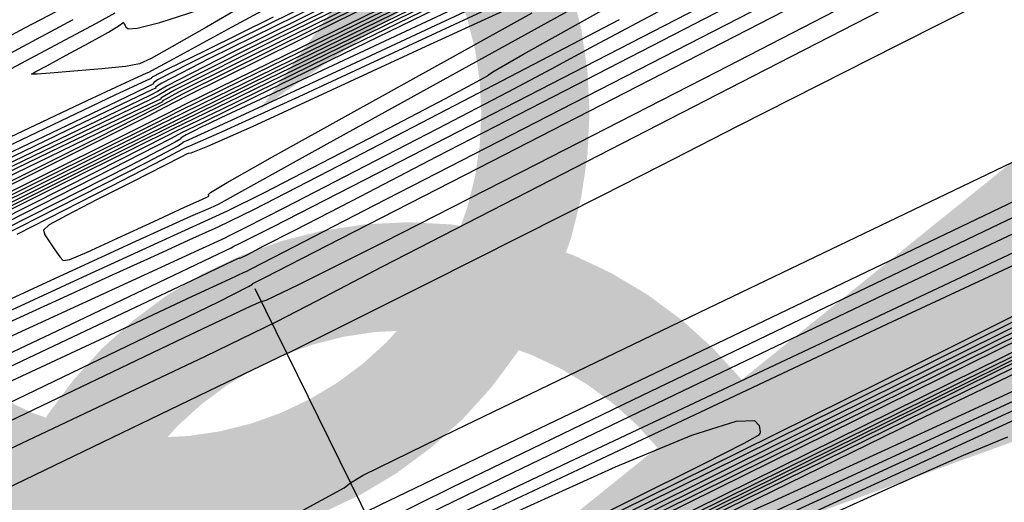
# Model space of a CAD drawing. Extents: x 3249832 to 3255657, y 13789405 to 13793316.
# Tile 586 of 656: x 3255015 to 3255038, y 13790643 to 13790654. Entities that reach past the tile are written whole.
import ezdxf

# ---------------------------------------------------------------- set-up
doc = ezdxf.new("R2010")
doc.units = 0
doc.header["$LTSCALE"] = 100
doc.header["$MEASUREMENT"] = 0
doc.linetypes.add('DASHED', pattern=[0.75, 0.5, -0.25])
for name, color, linetype in [('GRATIO_CON', 10, 'CONTINUOUS'), ('GRATIO_ICON', 7, 'CONTINUOUS'), ('PLAN', 7, 'CONTINUOUS'), ('TARGETS_EAST', 7, 'CONTINUOUS')]:
    doc.layers.add(name, color=color, linetype=linetype)
doc.styles.add('Gratio_032316_contours$0$symbol', font='symbol.shx')
doc.linetypes.add('Gratio_032316_contours$0$DEPRESSION', pattern='A,0.3,["%",Gratio_032316_contours$0$symbol,S=0.05,R=180,X=0,Y=0],0.0001', length=0.3001)

# ---------------------------------------------------------------- blocks, each defined once
blk = doc.blocks.new('Gratio_032316_contours')
at = {"layer": 'GRATIO_CON', "color": 5, "linetype": 'Continuous', "flags": 128}
for points in [[(3255084.767, 13790684.486), (3255068.008, 13790676.213), (3255048.262, 13790666.522), (3255031.47, 13790658.293), (3255022.089, 13790653.689), (3255018.637, 13790651.983), (3255018.148, 13790651.729), (3255017.752, 13790651.522), (3255014.963, 13790650.127), (3255007.387, 13790646.348), (3254993.824, 13790639.586), (3254977.83, 13790631.62), (3254964.15, 13790624.82), (3254956.35, 13790620.974), (3254953.285, 13790619.522)], [(3255085.443, 13790685.022), (3255077.18, 13790680.862), (3255062.319, 13790673.526), (3255044.81, 13790664.932), (3255029.921, 13790657.633), (3255021.604, 13790653.545), (3255018.545, 13790652.027), (3255018.114, 13790651.797), (3255017.927, 13790651.692), (3255016.591, 13790651.021), (3255012.961, 13790649.209), (3255006.463, 13790645.969), (3254998.799, 13790642.151), (3254992.244, 13790638.893), (3254988.506, 13790637.05), (3254987.038, 13790636.354), (3254986.724, 13790636.257), (3254986.397, 13790636.181), (3254984.67, 13790635.434), (3254980.102, 13790633.296), (3254971.934, 13790629.382), (3254962.143, 13790624.659), (3254953.388, 13790620.426)], [(3255080.199, 13790683.937), (3255079.732, 13790683.525), (3255079.564, 13790683.229), (3255079.558, 13790683.014), (3255079.595, 13790682.845), (3255079.649, 13790682.705), (3255079.716, 13790682.582), (3255079.407, 13790682.278), (3255076.801, 13790680.867), (3255069.594, 13790677.239), (3255056.631, 13790670.84), (3255041.358, 13790663.342), (3255028.372, 13790656.972), (3255021.119, 13790653.402), (3255018.454, 13790652.072), (3255018.08, 13790651.867), (3255018.084, 13790651.855), (3255018.086, 13790651.849), (3255018.087, 13790651.847), (3255017.725, 13790651.671), (3255015.189, 13790650.443), (3255008.306, 13790647.111), (3254995.937, 13790641.123)], [(3255070.384, 13790677.917), (3255068.16, 13790676.712), (3255062.008, 13790673.615), (3255050.943, 13790668.153), (3255037.907, 13790661.752), (3255026.823, 13790656.312), (3255020.635, 13790653.259), (3255018.362, 13790652.118), (3255018.045, 13790651.937), (3255018.05, 13790651.925), (3255018.052, 13790651.92), (3255018.052, 13790651.92), (3255017.76, 13790651.782), (3255015.723, 13790650.8), (3255010.199, 13790648.129), (3255000.243, 13790643.311), (3254988.106, 13790637.439)], [(3254994.535, 13790628.831), (3255004.195, 13790633.685), (3255012.259, 13790637.758), (3255018.044, 13790640.703), (3255021.148, 13790642.31), (3255022.279, 13790642.927), (3255022.427, 13790643.045), (3255022.722, 13790643.219), (3255024.864, 13790644.268), (3255030.693, 13790647.078), (3255041.127, 13790652.092), (3255053.386, 13790657.97), (3255063.769, 13790662.93), (3255069.501, 13790665.638), (3255071.538, 13790666.549), (3255071.761, 13790666.569), (3255071.896, 13790666.53), (3255073.035, 13790666.972), (3255076.108, 13790668.364), (3255081.574, 13790670.934)], [(3255090.134, 13790672.269), (3255073.563, 13790664.012), (3255054.005, 13790654.327), (3255037.361, 13790646.103), (3255027.65, 13790641.302), (3255021.364, 13790638.183), (3255013.11, 13790634.082), (3254999.216, 13790627.185), (3254982.884, 13790619.087), (3254969.034, 13790612.234), (3254961.357, 13790608.463), (3254958.627, 13790607.171), (3254958.389, 13790607.146), (3254958.54, 13790607.345), (3254958.393, 13790607.407), (3254957.615, 13790607.137), (3254956.027, 13790606.432), (3254954.078, 13790605.535)], [(3254995.333, 13790628.657), (3255002.15, 13790632.1), (3255010.283, 13790636.165), (3255017.233, 13790639.624), (3255021.121, 13790641.557), (3255022.555, 13790642.267), (3255022.762, 13790642.367), (3255022.764, 13790642.366), (3255022.765, 13790642.365), (3255022.766, 13790642.366), (3255023.114, 13790642.533), (3255025.549, 13790643.701), (3255032.159, 13790646.871), (3255043.986, 13790652.538), (3255057.903, 13790659.181), (3255069.735, 13790664.774), (3255076.411, 13790667.832), (3255079.274, 13790669.033), (3255080.766, 13790669.597)], [(3255080.208, 13790667.47), (3255066.118, 13790660.448), (3255049.489, 13790652.212), (3255035.338, 13790645.216), (3255027.154, 13790641.163), (3255022.31, 13790638.751), (3255016.645, 13790635.928), (3255007.249, 13790631.26), (3254996.203, 13790625.781)], [(3255052.338, 13790669.194), (3255050.877, 13790668.403), (3255046.835, 13790666.368), (3255039.566, 13790662.779), (3255031.003, 13790658.572), (3255023.725, 13790654.992), (3255019.665, 13790652.975), (3255018.177, 13790652.214), (3255017.971, 13790652.088), (3255017.826, 13790652.01), (3255016.791, 13790651.514), (3255013.986, 13790650.164), (3255008.857, 13790647.687), (3255002.17, 13790644.457), (3254995.02, 13790641.009)], [(3255022.173, 13790654.339), (3255019.173, 13790652.849), (3255018.074, 13790652.285), (3255017.924, 13790652.188), (3255017.929, 13790652.175), (3255017.931, 13790652.169), (3255017.931, 13790652.168), (3255017.853, 13790652.134), (3255017.32, 13790651.881), (3255015.876, 13790651.186), (3255013.163, 13790649.876), (3255009.202, 13790647.966), (3255004.111, 13790645.517), (3254998.177, 13790642.673), (3254992.366, 13790639.897)], [(3254993.942, 13790627.314), (3255003.569, 13790632.194), (3255011.751, 13790636.335), (3255016.33, 13790638.661), (3255018.184, 13790639.612), (3255018.954, 13790640.01), (3255019.945, 13790640.51), (3255021.127, 13790641.101), (3255022.137, 13790641.603), (3255022.702, 13790641.884), (3255022.909, 13790641.989), (3255022.936, 13790642.013), (3255023.161, 13790642.14), (3255024.776, 13790642.938), (3255029.175, 13790645.068), (3255037.056, 13790648.855), (3255046.332, 13790653.287), (3255054.22, 13790657.016)], [(3255058.673, 13790656.885), (3255044.972, 13790650.098), (3255033.314, 13790644.329), (3255026.658, 13790641.024), (3255023.255, 13790639.319), (3255020.18, 13790637.775), (3255015.282, 13790635.334), (3255009.522, 13790632.475), (3255004.637, 13790630.057), (3255001.929, 13790628.726), (3255000.966, 13790628.271), (3255000.882, 13790628.262), (3255000.82, 13790628.277), (3254999.962, 13790627.908), (3254997.5, 13790626.755), (3254993.026, 13790624.614)], [(3255024.098, 13790655.396), (3255020.621, 13790653.685), (3255018.68, 13790652.722), (3255017.97, 13790652.356), (3255017.874, 13790652.292), (3255017.878, 13790652.281), (3255017.881, 13790652.273), (3255017.882, 13790652.268), (3255017.878, 13790652.263), (3255017.848, 13790652.248), (3255017.767, 13790652.209), (3255017.469, 13790652.066), (3255016.234, 13790651.474), (3255013.202, 13790650.025), (3255007.958, 13790647.52), (3255001.857, 13790644.608), (3254996.7, 13790642.152), (3254993.833, 13790640.799)], [(3254994.595, 13790642.68), (3254999.4, 13790645.253), (3255005.07, 13790648.281), (3255009.897, 13790650.861), (3255012.603, 13790652.31), (3255013.609, 13790652.854), (3255013.764, 13790652.944), (3255013.791, 13790652.964), (3255013.925, 13790653.039), (3255014.278, 13790653.227), (3255014.905, 13790653.558), (3255015.641, 13790653.948)], [(3254995.587, 13790627.779), (3254998.929, 13790629.517), (3255004.987, 13790632.603), (3255012.14, 13790636.225), (3255018.231, 13790639.298), (3255021.637, 13790641.012), (3255022.894, 13790641.642), (3255023.072, 13790641.736), (3255023.183, 13790641.803), (3255023.988, 13790642.208), (3255026.185, 13790643.279), (3255030.124, 13790645.176), (3255034.761, 13790647.393), (3255038.705, 13790649.258), (3255041.036, 13790650.327), (3255042.73, 13790651.076), (3255045.234, 13790652.212), (3255049.538, 13790654.216), (3255054.79, 13790656.683)], [(3255051.228, 13790653.322), (3255040.455, 13790647.983), (3255031.291, 13790643.442), (3255026.162, 13790640.885), (3255024.201, 13790639.887), (3255023.714, 13790639.621), (3255023.315, 13790639.408), (3255022.841, 13790639.168), (3255022.438, 13790638.968), (3255022.214, 13790638.858), (3255022.135, 13790638.821), (3255022.128, 13790638.82), (3255021.96, 13790638.742), (3255020.747, 13790638.159), (3255017.443, 13790636.564), (3255011.525, 13790633.705), (3255004.555, 13790630.345), (3254998.619, 13790627.5), (3254995.188, 13790625.89)], [(3255020.646, 13790653.808), (3255019.068, 13790653.032), (3255018.188, 13790652.595), (3255017.866, 13790652.429), (3255017.823, 13790652.4), (3255017.824, 13790652.395), (3255017.825, 13790652.392), (3255017.824, 13790652.392), (3255017.717, 13790652.344), (3255016.985, 13790652), (3255015.004, 13790651.058), (3255011.463, 13790649.37)], [(3255013.902, 13790652.623), (3255016.021, 13790653.755)], [(3255014.593, 13790636.667), (3255019.381, 13790639.205), (3255022.135, 13790640.66), (3255023.149, 13790641.197), (3255023.295, 13790641.274), (3255023.371, 13790641.312), (3255023.901, 13790641.563), (3255025.337, 13790642.241), (3255027.955, 13790643.476), (3255031.322, 13790645.063), (3255034.834, 13790646.714), (3255037.959, 13790648.175)], [(3255040.505, 13790648.273), (3255036.338, 13790646.196), (3255031.42, 13790643.758), (3255027.236, 13790641.685), (3255024.901, 13790640.52), (3255024.044, 13790640.082), (3255023.926, 13790640.008), (3255023.921, 13790639.993), (3255023.862, 13790639.955), (3255023.695, 13790639.868), (3255023.395, 13790639.719), (3255023.041, 13790639.547), (3255022.74, 13790639.403), (3255022.43, 13790639.258), (3255021.387, 13790638.78), (3255018.716, 13790637.555), (3255014.101, 13790635.445)]]:
    blk.add_lwpolyline(points, dxfattribs=at)
at = {"layer": 'GRATIO_CON', "color": 1, "linetype": 'Continuous', "flags": 128}
for points in [[(3255084.685, 13790684.141), (3255073.581, 13790678.712), (3255058.299, 13790671.233), (3255042.002, 13790663.256), (3255028.692, 13790656.739), (3255021.317, 13790653.122), (3255018.602, 13790651.785), (3255018.216, 13790651.588), (3255017.769, 13790651.361), (3255014.633, 13790649.797), (3255006.12, 13790645.552), (3254990.887, 13790637.956), (3254972.969, 13790629.014), (3254957.745, 13790621.4), (3254949.2, 13790617.097)], [(3254994.372, 13790633.216), (3255000.989, 13790636.395), (3255008.871, 13790640.196), (3255015.602, 13790643.447), (3255019.366, 13790645.267), (3255020.754, 13790645.938), (3255020.954, 13790646.034), (3255021.009, 13790646.058), (3255021.385, 13790646.242), (3255022.398, 13790646.747), (3255024.213, 13790647.656), (3255026.37, 13790648.741), (3255028.253, 13790649.693), (3255028.253, 13790649.693), (3255029.581, 13790650.371), (3255031.397, 13790651.3), (3255035.081, 13790653.169), (3255041.439, 13790656.382), (3255048.995, 13790660.199), (3255055.703, 13790663.592)], [(3255082.848, 13790683.029), (3255074.791, 13790679.174), (3255064.169, 13790674.006), (3255052.451, 13790668.274), (3255041.049, 13790662.693), (3255031.143, 13790657.843), (3255023.854, 13790654.274), (3255019.909, 13790652.34), (3255018.457, 13790651.624), (3255018.25, 13790651.52), (3255017.885, 13790651.336), (3255015.328, 13790650.061), (3255008.388, 13790646.602), (3254995.971, 13790640.41), (3254981.365, 13790633.121), (3254968.955, 13790626.914), (3254961.941, 13790623.382), (3254958.778, 13790621.76), (3254956.737, 13790620.697), (3254953.718, 13790619.15)], [(3254993.814, 13790634.025), (3255000.596, 13790637.223), (3255008.538, 13790640.977), (3255015.277, 13790644.167), (3255015.277, 13790644.167), (3255019.078, 13790645.973), (3255020.73, 13790646.775), (3255021.651, 13790647.251), (3255023.169, 13790648.04), (3255026.243, 13790649.625), (3255031.737, 13790652.45), (3255039.967, 13790656.679), (3255049.037, 13790661.349), (3255056.502, 13790665.214), (3255060.576, 13790667.367), (3255062.125, 13790668.238), (3255062.678, 13790668.593), (3255063.55, 13790669.091), (3255065.207, 13790669.973), (3255067.9, 13790671.373), (3255071.675, 13790673.32), (3255075.742, 13790675.426), (3255079.101, 13790677.197), (3255081.062, 13790678.289)], [(3255080.998, 13790681.579), (3255079.44, 13790680.978), (3255076.46, 13790679.69), (3255069.675, 13790676.508), (3255057.765, 13790670.753), (3255043.653, 13790663.87), (3255031.322, 13790657.836), (3255023.8, 13790654.152), (3255020.284, 13790652.431), (3255019.016, 13790651.81), (3255018.501, 13790651.557), (3255018.312, 13790651.464), (3255018.284, 13790651.451), (3255018.001, 13790651.31), (3255016.023, 13790650.325), (3255010.656, 13790647.651), (3255001.054, 13790642.863), (3254989.76, 13790637.227)], [(3254990.351, 13790632.896), (3254997.94, 13790636.52), (3255006.828, 13790640.772), (3255014.37, 13790644.381), (3255018.583, 13790646.398), (3255020.137, 13790647.137), (3255020.364, 13790647.232), (3255020.479, 13790647.266), (3255021.219, 13790647.616), (3255023.204, 13790648.61), (3255023.204, 13790648.61), (3255026.742, 13790650.413), (3255030.89, 13790652.542), (3255034.392, 13790654.352), (3255036.346, 13790655.381), (3255037.273, 13790655.891), (3255038.046, 13790656.326), (3255039.465, 13790657.093), (3255042.018, 13790658.437), (3255046.119, 13790660.567), (3255051.859, 13790663.525)], [(3254995.524, 13790636.049), (3254996.589, 13790636.533), (3254998.366, 13790637.356), (3255000.497, 13790638.344), (3255002.324, 13790639.185), (3255003.354, 13790639.642), (3255003.75, 13790639.797), (3255003.836, 13790639.808), (3255003.981, 13790639.858), (3255004.73, 13790640.203), (3255006.669, 13790641.123), (3255010.088, 13790642.757), (3255014.091, 13790644.675), (3255017.486, 13790646.308), (3255019.379, 13790647.228), (3255020.072, 13790647.577), (3255020.167, 13790647.636), (3255020.165, 13790647.643), (3255020.174, 13790647.65), (3255020.2, 13790647.664), (3255020.446, 13790647.79), (3255021.886, 13790648.529), (3255025.691, 13790650.481), (3255032.443, 13790653.944)], [(3255079.941, 13790680.778), (3255077.295, 13790679.548), (3255074.185, 13790678.115), (3255071.509, 13790676.924), (3255069.629, 13790676.149), (3255066.775, 13790674.9), (3255060.647, 13790672.017), (3255049.949, 13790666.842), (3255037.411, 13790660.726), (3255026.768, 13790655.519), (3255026.768, 13790655.519), (3255020.621, 13790652.509), (3255017.032, 13790650.742), (3255012.925, 13790648.699), (3255006.138, 13790645.317), (3254998.156, 13790641.333), (3254991.374, 13790637.942)], [(3255080.634, 13790667.253), (3255069.737, 13790661.867), (3255057.995, 13790656.065), (3255046.683, 13790650.477), (3255036.908, 13790645.651), (3255029.74, 13790642.111), (3255025.863, 13790640.196), (3255024.435, 13790639.489), (3255024.231, 13790639.388), (3255023.731, 13790639.14), (3255020.24, 13790637.4), (3255010.767, 13790632.676), (3254993.818, 13790624.218), (3254973.896, 13790614.253), (3254957.001, 13790605.755), (3254947.618, 13790600.948)], [(3255084.337, 13790668.924), (3255079.201, 13790666.448), (3255070.56, 13790662.19), (3255058.045, 13790656.005), (3255044.4, 13790649.26), (3255033.15, 13790643.697), (3255026.902, 13790640.607), (3255024.601, 13790639.468), (3255024.272, 13790639.305), (3255023.828, 13790639.085), (3255020.729, 13790637.542), (3255012.319, 13790633.349), (3254997.274, 13790625.841), (3254979.591, 13790616.997), (3254964.594, 13790609.453), (3254956.252, 13790605.18), (3254953.097, 13790603.471)], [(3255011.489, 13790644.276), (3255016.159, 13790646.486), (3255018.767, 13790647.722), (3255019.728, 13790648.178), (3255019.866, 13790648.243), (3255019.867, 13790648.241), (3255019.87, 13790648.237), (3255019.872, 13790648.233), (3255019.894, 13790648.242), (3255020.038, 13790648.316), (3255020.428, 13790648.517), (3255021.127, 13790648.875), (3255021.949, 13790649.298), (3255022.65, 13790649.66), (3255023.198, 13790649.946), (3255024.427, 13790650.585), (3255027.385, 13790652.114), (3255032.635, 13790654.826)], [(3255052.531, 13790667.613), (3255050.06, 13790666.519), (3255047.839, 13790665.531), (3255044.054, 13790663.75), (3255037.568, 13790660.613), (3255029.965, 13790656.906), (3255023.511, 13790653.75), (3255023.511, 13790653.75), (3255019.869, 13790651.972), (3255018.3, 13790651.207), (3255017.462, 13790650.797), (3255016.306, 13790650.223), (3255014.948, 13790649.546), (3255013.794, 13790648.969), (3255012.904, 13790648.521), (3255010.943, 13790647.528), (3255006.229, 13790645.145), (3254997.851, 13790640.911), (3254987.987, 13790635.919)], [(3255080.081, 13790665.791), (3255078.136, 13790665.116), (3255076.661, 13790664.68), (3255074.515, 13790663.857), (3255070.728, 13790662.122), (3255065.014, 13790659.353), (3255057.255, 13790655.53), (3255047.696, 13790650.808), (3255038.036, 13790646.033), (3255030.337, 13790642.224), (3255026.094, 13790640.12), (3255024.532, 13790639.342), (3255024.31, 13790639.228), (3255023.923, 13790639.034), (3255021.216, 13790637.685), (3255013.871, 13790634.022), (3255000.731, 13790627.465), (3254985.286, 13790619.74), (3254972.187, 13790613.151), (3254964.887, 13790609.411), (3254962.029, 13790607.866), (3254961.057, 13790607.271), (3254959.921, 13790606.62), (3254958.588, 13790605.87)], [(3254995.251, 13790637.257), (3254996.549, 13790637.828), (3254998.223, 13790638.575), (3255001.023, 13790639.851), (3255004.308, 13790641.356), (3255007.087, 13790642.627), (3255008.619, 13790643.315), (3255009.163, 13790643.544), (3255009.224, 13790643.552), (3255009.288, 13790643.568), (3255009.754, 13790643.778), (3255010.998, 13790644.361), (3255013.206, 13790645.403), (3255015.796, 13790646.628), (3255017.994, 13790647.672), (3255019.22, 13790648.258), (3255019.67, 13790648.478), (3255019.734, 13790648.511), (3255019.848, 13790648.566), (3255020.631, 13790648.962), (3255022.75, 13790650.048), (3255026.54, 13790651.999), (3255030.997, 13790654.303)], [(3255053.202, 13790667.683), (3255047.712, 13790665.122), (3255043.042, 13790662.957), (3255040.275, 13790661.704), (3255038.371, 13790660.847), (3255035.757, 13790659.617), (3255031.377, 13790657.499), (3255026.242, 13790654.995), (3255021.884, 13790652.864), (3255021.884, 13790652.864), (3255019.447, 13790651.675), (3255018.547, 13790651.239), (3255018.417, 13790651.178), (3255018.18, 13790651.058), (3255016.522, 13790650.217), (3255012.02, 13790647.94), (3255003.962, 13790643.867), (3254994.473, 13790639.067)], [(3255082.407, 13790666.461), (3255078.183, 13790664.517), (3255073.275, 13790662.284), (3255069.098, 13790660.449), (3255066.582, 13790659.458), (3255064.693, 13790658.764), (3255061.911, 13790657.578), (3255057.12, 13790655.319), (3255050.828, 13790652.257), (3255043.949, 13790648.871), (3255037.347, 13790645.612), (3255031.672, 13790642.806), (3255027.524, 13790640.75), (3255025.285, 13790639.634), (3255024.462, 13790639.216), (3255024.347, 13790639.15), (3255024.018, 13790638.982), (3255021.704, 13790637.828), (3255015.423, 13790634.696), (3255004.187, 13790629.089), (3254990.981, 13790622.484)], [(3254993.87, 13790636.933), (3254998.516, 13790639.071), (3255002.477, 13790640.899), (3255004.782, 13790641.954), (3255006.207, 13790642.597), (3255007.968, 13790643.394), (3255010.904, 13790644.739), (3255014.354, 13790646.326), (3255017.287, 13790647.676), (3255018.926, 13790648.431), (3255019.53, 13790648.709), (3255019.617, 13790648.749), (3255019.617, 13790648.75), (3255019.617, 13790648.751), (3255019.617, 13790648.751), (3255019.666, 13790648.774), (3255020.002, 13790648.944), (3255020.91, 13790649.409), (3255022.534, 13790650.245), (3255024.444, 13790651.233), (3255026.068, 13790652.079), (3255027.071, 13790652.613), (3255028.067, 13790653.151), (3255029.91, 13790654.128)], [(3255053.617, 13790667.644), (3255050.546, 13790666.233), (3255045.171, 13790663.728), (3255038.888, 13790660.791), (3255033.552, 13790658.302), (3255030.491, 13790656.888), (3255028.903, 13790656.163), (3255027.46, 13790655.484), (3255025.186, 13790654.384), (3255022.52, 13790653.084), (3255020.257, 13790651.978), (3255020.257, 13790651.978), (3255018.992, 13790651.36), (3255018.525, 13790651.132), (3255018.459, 13790651.097), (3255018.268, 13790650.992), (3255016.915, 13790650.297), (3255013.237, 13790648.43), (3255006.651, 13790645.097), (3254998.894, 13790641.171), (3254992.288, 13790637.816)], [(3254995.143, 13790637.87), (3254997.589, 13790638.944), (3255002.024, 13790640.97), (3255007.265, 13790643.389), (3255011.727, 13790645.456), (3255014.248, 13790646.622), (3255015.351, 13790647.128), (3255015.976, 13790647.412), (3255016.859, 13790647.816), (3255017.898, 13790648.292), (3255018.783, 13790648.694), (3255019.371, 13790648.96), (3255020.193, 13790649.364), (3255021.945, 13790650.265), (3255025.025, 13790651.866), (3255028.64, 13790653.752)], [(3255030.063, 13790656.459), (3255024.063, 13790653.646), (3255020.706, 13790652.073), (3255019.435, 13790651.478), (3255019.164, 13790651.351), (3255018.995, 13790651.269), (3255018.798, 13790651.172), (3255018.632, 13790651.086), (3255018.632, 13790651.086), (3255018.54, 13790651.034), (3255018.509, 13790651.008), (3255018.508, 13790650.995), (3255018.362, 13790650.908), (3255017.313, 13790650.366), (3255014.456, 13790648.915), (3255009.34, 13790646.326), (3255003.315, 13790643.276), (3254998.184, 13790640.669), (3254995.297, 13790639.183)], [(3255053.29, 13790652.574), (3255047.133, 13790649.766), (3255043.566, 13790648.188), (3255041.501, 13790647.299), (3255039.21, 13790646.254), (3255035.472, 13790644.456), (3255031.088, 13790642.312), (3255027.367, 13790640.476), (3255025.292, 13790639.443), (3255024.53, 13790639.054), (3255024.425, 13790638.991), (3255024.208, 13790638.877), (3255022.679, 13790638.113), (3255018.527, 13790636.043), (3255011.1, 13790632.337), (3255002.37, 13790627.97), (3254994.967, 13790624.246)], [(3255051.748, 13790651.622), (3255043.297, 13790647.719), (3255036.151, 13790644.425), (3255032.117, 13790642.582), (3255030.378, 13790641.799), (3255029.455, 13790641.377), (3255028.193, 13790640.77), (3255026.712, 13790640.046), (3255025.454, 13790639.428), (3255024.751, 13790639.082), (3255024.492, 13790638.953), (3255024.456, 13790638.931), (3255024.458, 13790638.924), (3255024.462, 13790638.915), (3255024.465, 13790638.909), (3255024.303, 13790638.824), (3255023.166, 13790638.256), (3255020.079, 13790636.717), (3255014.556, 13790633.961)], [(3255012.567, 13790646.366), (3255015.216, 13790647.588), (3255017.473, 13790648.629), (3255018.739, 13790649.205), (3255019.209, 13790649.41), (3255019.281, 13790649.434), (3255019.379, 13790649.486), (3255020.055, 13790649.86), (3255021.887, 13790650.875), (3255025.167, 13790652.687), (3255029.026, 13790654.822)], [(3255028.39, 13790655.296), (3255024.513, 13790653.489), (3255021.232, 13790651.963), (3255021.232, 13790651.963), (3255019.395, 13790651.123), (3255018.712, 13790650.825), (3255018.61, 13790650.79), (3255018.546, 13790650.755), (3255018.103, 13790650.517), (3255016.892, 13790649.891), (3255014.718, 13790648.785)], [(3255052.216, 13790651.608), (3255045.128, 13790648.34), (3255036.93, 13790644.552), (3255030.007, 13790641.352), (3255026.14, 13790639.572), (3255024.712, 13790638.924), (3255024.503, 13790638.838), (3255024.5, 13790638.843), (3255024.499, 13790638.844), (3255024.499, 13790638.841), (3255024.5, 13790638.836), (3255024.503, 13790638.831), (3255024.504, 13790638.826), (3255024.399, 13790638.771), (3255023.654, 13790638.399), (3255021.631, 13790637.39), (3255018.013, 13790635.585), (3255013.76, 13790633.457)], [(3255026.074, 13790653.998), (3255024.168, 13790653.128), (3255021.99, 13790652.12), (3255020.156, 13790651.274), (3255020.156, 13790651.274), (3255019.127, 13790650.815), (3255018.74, 13790650.66), (3255018.676, 13790650.652), (3255018.652, 13790650.647), (3255018.506, 13790650.573), (3255018.114, 13790650.37), (3255017.408, 13790650.011), (3255016.577, 13790649.588), (3255015.866, 13790649.224), (3255015.466, 13790649.006), (3255015.334, 13790648.885), (3255015.367, 13790648.774), (3255015.474, 13790648.613), (3255015.602, 13790648.427), (3255015.71, 13790648.268), (3255015.787, 13790648.181), (3255015.948, 13790648.205), (3255016.342, 13790648.374), (3255017.048, 13790648.697), (3255017.883, 13790649.083), (3255018.594, 13790649.411), (3255018.991, 13790649.594), (3255019.138, 13790649.662), (3255019.158, 13790649.673), (3255019.156, 13790649.678), (3255019.154, 13790649.685), (3255019.151, 13790649.691), (3255019.149, 13790649.697), (3255019.148, 13790649.702), (3255019.145, 13790649.711), (3255019.195, 13790649.754), (3255019.578, 13790649.982), (3255020.629, 13790650.577), (3255022.517, 13790651.627), (3255024.739, 13790652.859), (3255026.627, 13790653.909)], [(3255040.788, 13790646.115), (3255034.337, 13790643.14), (3255028.9, 13790640.642), (3255025.858, 13790639.265), (3255024.726, 13790638.78), (3255024.553, 13790638.732), (3255024.545, 13790638.747), (3255024.542, 13790638.752), (3255024.542, 13790638.751), (3255024.542, 13790638.749), (3255024.543, 13790638.746), (3255024.544, 13790638.744), (3255024.494, 13790638.718), (3255024.141, 13790638.542), (3255023.183, 13790638.064), (3255021.469, 13790637.208), (3255019.455, 13790636.201), (3255017.746, 13790635.341), (3255016.738, 13790634.825), (3255015.976, 13790634.421), (3255014.792, 13790633.794), (3255012.707, 13790632.703)], [(3255037.608, 13790644.1), (3255036.581, 13790643.676), (3255034.785, 13790642.881), (3255032.11, 13790641.663), (3255029.155, 13790640.31), (3255026.7, 13790639.195), (3255025.326, 13790638.595), (3255024.806, 13790638.401), (3255024.715, 13790638.404), (3255024.688, 13790638.426), (3255024.588, 13790638.401), (3255024.341, 13790638.289), (3255023.852, 13790638.043), (3255022.961, 13790637.584), (3255021.492, 13790636.822), (3255019.393, 13790635.732), (3255017.125, 13790634.548), (3255015.274, 13790633.571), (3255014.269, 13790633.019)]]:
    blk.add_lwpolyline(points, dxfattribs=at)
at = {"layer": 'GRATIO_CON', "color": 5, "linetype": 'Gratio_032316_contours$0$DEPRESSION', "flags": 128}
for points in [[(3255018.025, 13790653.686), (3255018.907, 13790653.968), (3255019.793, 13790654.242), (3255020.224, 13790654.31), (3255019.893, 13790654.039), (3255019.101, 13790653.572), (3255018.3, 13790653.122), (3255017.827, 13790652.851), (3255017.552, 13790652.727), (3255017.229, 13790652.669), (3255016.684, 13790652.613), (3255016.041, 13790652.556), (3255015.494, 13790652.513), (3255015.189, 13790652.491), (3255015.077, 13790652.487), (3255015.061, 13790652.49), (3255015.072, 13790652.499), (3255015.163, 13790652.55), (3255015.412, 13790652.684), (3255015.862, 13790652.925), (3255016.39, 13790653.212), (3255016.837, 13790653.461), (3255017.082, 13790653.611), (3255017.168, 13790653.676), (3255017.178, 13790653.691), (3255017.181, 13790653.686), (3255017.189, 13790653.672), (3255017.199, 13790653.654), (3255017.209, 13790653.636), (3255017.222, 13790653.614), (3255017.24, 13790653.58), (3255017.291, 13790653.54), (3255017.503, 13790653.552), (3255018.025, 13790653.686)], [(3255021.582, 13790639.234), (3255018.865, 13790638.001), (3255016.137, 13790636.789), (3255014.862, 13790636.308), (3255016.019, 13790637.027), (3255018.641, 13790638.454), (3255021.274, 13790639.859), (3255022.838, 13790640.699), (3255023.748, 13790641.176), (3255024.787, 13790641.682), (3255026.511, 13790642.489), (3255028.553, 13790643.412), (3255030.312, 13790644.147), (3255031.337, 13790644.471), (3255031.762, 13790644.485), (3255031.867, 13790644.37), (3255031.889, 13790644.274), (3255031.891, 13790644.215), (3255031.889, 13790644.181), (3255031.847, 13790644.135), (3255031.513, 13790643.949), (3255030.579, 13790643.473), (3255028.893, 13790642.633), (3255026.902, 13790641.646), (3255025.209, 13790640.807), (3255024.263, 13790640.335), (3255023.917, 13790640.158), (3255023.869, 13790640.128), (3255023.87, 13790640.124), (3255023.87, 13790640.124), (3255023.865, 13790640.131), (3255023.856, 13790640.147), (3255023.844, 13790640.169), (3255023.831, 13790640.194), (3255023.736, 13790640.18), (3255023.151, 13790639.936), (3255021.582, 13790639.234)]]:
    blk.add_lwpolyline(points, close=True, dxfattribs=at)
at = {"layer": 'GRATIO_ICON', "color": 7, "linetype": 'Continuous', "flags": 128}
for points in [[(3254996.026, 13790636.65), (3255002.632, 13790639.771), (3255008.23, 13790642.416), (3255011.386, 13790643.904), (3255012.832, 13790644.581), (3255013.844, 13790645.051), (3255015.389, 13790645.772), (3255017.22, 13790646.626), (3255018.779, 13790647.355), (3255019.652, 13790647.76), (3255019.975, 13790647.908), (3255020.021, 13790647.929), (3255020.131, 13790647.987), (3255020.898, 13790648.385), (3255022.985, 13790649.458), (3255026.72, 13790651.376), (3255031.119, 13790653.637), (3255034.866, 13790655.572), (3255037.102, 13790656.744), (3255038.792, 13790657.642), (3255041.356, 13790658.989), (3255045.722, 13790661.257), (3255050.85, 13790663.923), (3255055.208, 13790666.217)], [(3255074.493, 13790678.013), (3255072.592, 13790677.142), (3255069.264, 13790675.593), (3255065.361, 13790673.784), (3255062.02, 13790672.268), (3255059.844, 13790671.334), (3255057.307, 13790670.215), (3255052.351, 13790667.883), (3255043.758, 13790663.728), (3255033.688, 13790658.816), (3255025.139, 13790654.634), (3255025.139, 13790654.634), (3255020.245, 13790652.24), (3255017.666, 13790650.975), (3255015.194, 13790649.748), (3255011.222, 13790647.77), (3255006.552, 13790645.44), (3255002.584, 13790643.455), (3255000.163, 13790642.236), (3254997.902, 13790641.086), (3254993.856, 13790639.033)], [(3255054.422, 13790669.992), (3255045.255, 13790665.466), (3255034.455, 13790660.161), (3255025.274, 13790655.651), (3255020.15, 13790653.115), (3255018.27, 13790652.163), (3255018.009, 13790652.011), (3255017.793, 13790651.897), (3255016.258, 13790651.156), (3255012.093, 13790649.146), (3255004.55, 13790645.499), (3254995.138, 13790640.948)], [(3255052.726, 13790652.849), (3255049.308, 13790651.299), (3255043.511, 13790648.517), (3255036.641, 13790645.161), (3255030.644, 13790642.212), (3255026.998, 13790640.416), (3255025.308, 13790639.58), (3255024.712, 13790639.277), (3255024.476, 13790639.147), (3255024.393, 13790639.09), (3255024.385, 13790639.073), (3255024.113, 13790638.93), (3255022.191, 13790637.971), (3255016.975, 13790635.37), (3255007.644, 13790630.713), (3254996.675, 13790625.227), (3254987.374, 13790620.548)], [(3255012.549, 13790646.094), (3255016.351, 13790647.848), (3255018.521, 13790648.841), (3255019.584, 13790649.331), (3255020.44, 13790649.755), (3255021.764, 13790650.436), (3255023.314, 13790651.242), (3255024.624, 13790651.928), (3255025.343, 13790652.309), (3255025.595, 13790652.449), (3255025.619, 13790652.474), (3255025.714, 13790652.543), (3255026.411, 13790652.945), (3255028.301, 13790654.001)], [(3255027.036, 13790654.856), (3255022.311, 13790652.646), (3255022.311, 13790652.646), (3255019.67, 13790651.417), (3255018.694, 13790650.971), (3255018.551, 13790650.912), (3255018.55, 13790650.913), (3255018.552, 13790650.908), (3255018.555, 13790650.899), (3255018.453, 13790650.833), (3255017.708, 13790650.442), (3255015.674, 13790649.403), (3255012.029, 13790647.555)], [(3255022.072, 13790654.87), (3255019.689, 13790653.572), (3255018.332, 13790652.836), (3255017.832, 13790652.564), (3255017.759, 13790652.526), (3255017.703, 13790652.505), (3255017.333, 13790652.338), (3255016.34, 13790651.871), (3255014.567, 13790651.029)], [(3255013.251, 13790651.903), (3255015.373, 13790653.035), (3255016.558, 13790653.669), (3255016.992, 13790653.909)], [(3254995.652, 13790626.813), (3254997.627, 13790628.01), (3255001.746, 13790630.249), (3255005.816, 13790632.424), (3255008.134, 13790633.681), (3255008.956, 13790634.158), (3255009.031, 13790634.244), (3255009.073, 13790634.306), (3255009.649, 13790634.632), (3255011.295, 13790635.488), (3255014.278, 13790637.008), (3255017.8, 13790638.791), (3255020.799, 13790640.304), (3255022.476, 13790641.148), (3255023.096, 13790641.457), (3255023.186, 13790641.499), (3255023.346, 13790641.573), (3255024.456, 13790642.097), (3255027.468, 13790643.518), (3255032.897, 13790646.08), (3255039.523, 13790649.205), (3255045.693, 13790652.112), (3255050.104, 13790654.181), (3255052.868, 13790655.454)], [(3255054.108, 13790654.945), (3255050.431, 13790653.072), (3255043.783, 13790649.759), (3255035.938, 13790645.871), (3255029.263, 13790642.563), (3255025.538, 13790640.705), (3255024.171, 13790640.007), (3255023.982, 13790639.892), (3255023.889, 13790639.834), (3255023.21, 13790639.498), (3255021.362, 13790638.6), (3255018.052, 13790636.999), (3255014.156, 13790635.119), (3255010.838, 13790633.528), (3255008.856, 13790632.597), (3255007.335, 13790631.911), (3255004.994, 13790630.857), (3255001.121, 13790629.1), (3254997.291, 13790627.404), (3254995.652, 13790626.813)], [(3255040.596, 13790645.79), (3255036.449, 13790643.889), (3255031.747, 13790641.723), (3255027.803, 13790639.913), (3255025.598, 13790638.919), (3255024.775, 13790638.574), (3255024.643, 13790638.553), (3255024.564, 13790638.554), (3255024.119, 13790638.359), (3255022.941, 13790637.775), (3255020.8, 13790636.677), (3255017.995, 13790635.225), (3255014.965, 13790633.652), (3255012.111, 13790632.169)]]:
    blk.add_lwpolyline(points, dxfattribs=at)

msp = doc.modelspace()

# ---------------------------------------------------------------- linework, layer by layer
at = {"layer": 'PLAN', "color": 8, "linetype": 'DASHED'}
msp.add_line((3253727.59, 13793271.41), (3255567.17, 13789537.28), dxfattribs=at)
at = {"layer": 'TARGETS_EAST', "color": 1, "const_width": 2.5}
for points in [[(3255009.201, 13790651.588, 1), (3255026.701, 13790651.588, 1)], [(3255015, 13790639.066, 1), (3255032.5, 13790639.066, 1)]]:
    msp.add_lwpolyline(points, format="xyb", close=True, dxfattribs=at)
at = {"layer": 'TARGETS_EAST', "color": 1}
for points in [[(3255036.932, 13790663.312), (3255032.259, 13790668.066), (3255020.333, 13790651.668)], [(3255042.163, 13790645.6), (3255038.89, 13790651.408), (3255023.103, 13790638.685)]]:
    msp.add_solid(points, dxfattribs=at)

# ---------------------------------------------------------------- block references
at = {"layer": 'TARGETS_EAST'}
msp.add_blockref('Gratio_032316_contours', (0, 0), dxfattribs=at)

doc.saveas('drawing.dxf')
